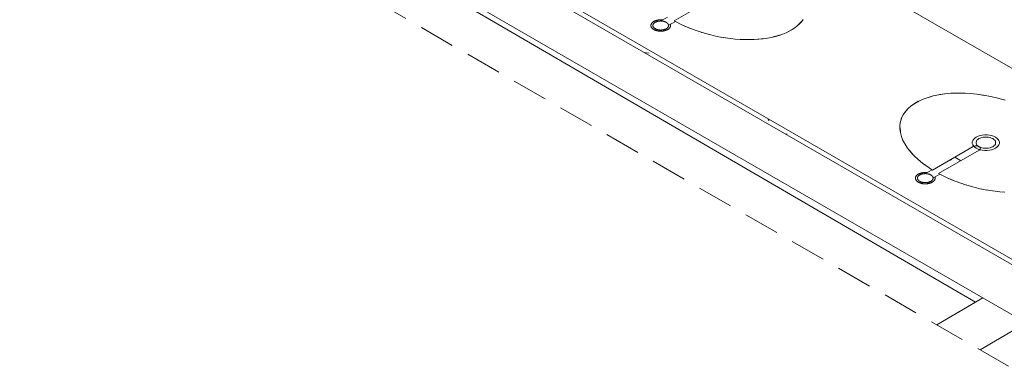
# Model space of a CAD drawing. Header units: millimetres. Extents: x 567 to 934, y -1 to 364.
# Tile 946 of 1056: x 731.14 to 736.66, y 186.01 to 187.96. Entities that reach past the tile are written whole.
import ezdxf

# ---------------------------------------------------------------- set-up
doc = ezdxf.new("R2010")
doc.units = ezdxf.units.MM
doc.header["$MEASUREMENT"] = 0
doc.linetypes.add('JIS_02_2.0', pattern=[0.3, 0.2, -0.1])
doc.layers.add('ARQ FINA', color=8, linetype='Continuous')
doc.layers.add('DI-Área do detalhe', color=10, linetype='JIS_02_2.0', lineweight=0)

msp = doc.modelspace()

# ---------------------------------------------------------------- linework, layer by layer
at = {"layer": 'ARQ FINA', "lineweight": 5}
for p, q in [((736.781, 186.2553), (727.2077, 191.7824)), ((727.2083, 191.7827), (736.4973, 186.371)), ((733.2788, 189.6573), (737.7037, 187.1026)), ((736.781, 186.5353), (732.3261, 189.1073)), ((736.803, 186.5526), (732.3521, 189.1223)), ((735.035, 188.0793), (734.808, 187.9482)), ((734.7717, 187.9695), (734.7316, 187.9463)), ((734.7754, 187.9216), (734.8155, 187.9448)), ((736.2567, 187.1118), (736.4853, 187.2438)), ((736.5177, 187.2233), (736.2907, 187.0922)), ((736.3628, 187.1711), (736.3572, 187.1678)), ((736.4008, 187.173), (736.3819, 187.1839)), ((736.4158, 187.1644), (736.4008, 187.173)), ((736.2544, 187.1135), (736.2142, 187.0903)), ((736.258, 187.0656), (736.2982, 187.0888)), ((736.5385, 186.3953), (736.2809, 186.2434)), ((736.4973, 186.371), (736.2809, 186.2434)), ((736.5234, 186.1034), (736.781, 186.2553))]:
    msp.add_line(p, q, dxfattribs=at)
at = {"layer": 'ARQ FINA', "linetype": 'Continuous', "lineweight": 5}
for p, q in [((734.6683, 187.7667), (734.6407, 187.771)), ((735.3336, 187.4009), (735.3399, 187.3874)), ((735.4414, 187.3124), (735.4326, 187.3138))]:
    msp.add_line(p, q, dxfattribs=at)
at = {"layer": 'ARQ FINA', "lineweight": 5}
for points in [[(734.6945, 187.9449), (734.693, 187.944), (734.6915, 187.943), (734.6901, 187.942), (734.6888, 187.941), (734.6875, 187.94), (734.6864, 187.9389), (734.6853, 187.9378), (734.6842, 187.9367), (734.6833, 187.9355), (734.6824, 187.9343), (734.6816, 187.9332), (734.6809, 187.9319), (734.6803, 187.9307), (734.6798, 187.9295), (734.6793, 187.9282), (734.6789, 187.927), (734.6787, 187.9257), (734.6785, 187.9245), (734.6784, 187.9232), (734.6784, 187.9219), (734.6784, 187.9206), (734.6786, 187.9194), (734.6789, 187.9181), (734.6792, 187.9169), (734.6796, 187.9156), (734.6801, 187.9144), (734.6807, 187.9131), (734.6814, 187.9119), (734.6822, 187.9107), (734.683, 187.9096), (734.684, 187.9084), (734.685, 187.9073), (734.6861, 187.9062), (734.6872, 187.9051), (734.6884, 187.904), (734.6898, 187.903), (734.6911, 187.902), (734.6926, 187.9011), (734.6941, 187.9001), (734.6957, 187.8992), (734.6973, 187.8984), (734.699, 187.8976), (734.7007, 187.8968), (734.7025, 187.8961), (734.7044, 187.8954), (734.7063, 187.8947), (734.7082, 187.8941), (734.7102, 187.8935), (734.7122, 187.893), (734.7143, 187.8926), (734.7163, 187.8921), (734.7184, 187.8918), (734.7206, 187.8914), (734.7227, 187.8912), (734.7249, 187.891), (734.7271, 187.8908), (734.7293, 187.8907), (734.7315, 187.8906), (734.7337, 187.8906), (734.7359, 187.8906), (734.7381, 187.8907), (734.7403, 187.8908), (734.7425, 187.891), (734.7446, 187.8912), (734.7468, 187.8915), (734.7489, 187.8918), (734.751, 187.8922), (734.7531, 187.8926), (734.7551, 187.8931), (734.7571, 187.8936), (734.7591, 187.8942), (734.761, 187.8948), (734.7629, 187.8955), (734.7648, 187.8962), (734.7666, 187.8969), (734.7683, 187.8977), (734.77, 187.8985), (734.7716, 187.8994), (734.7724, 187.8999)], [(734.7025, 187.9403), (734.7012, 187.9396), (734.7001, 187.9388), (734.699, 187.938), (734.6979, 187.9372), (734.6969, 187.9364), (734.696, 187.9355), (734.6951, 187.9346), (734.6943, 187.9337), (734.6935, 187.9328), (734.6928, 187.9319), (734.6922, 187.931), (734.6916, 187.93), (734.6911, 187.929), (734.6907, 187.928), (734.6904, 187.9271), (734.6901, 187.9261), (734.6898, 187.925), (734.6897, 187.924), (734.6896, 187.923), (734.6896, 187.922), (734.6897, 187.921), (734.6898, 187.92), (734.69, 187.919), (734.6903, 187.918), (734.6906, 187.917), (734.691, 187.916), (734.6915, 187.915), (734.692, 187.9141), (734.6926, 187.9131), (734.6933, 187.9122), (734.6941, 187.9113), (734.6949, 187.9104), (734.6957, 187.9095), (734.6966, 187.9086), (734.6976, 187.9078), (734.6987, 187.907), (734.6998, 187.9062), (734.7009, 187.9054), (734.7021, 187.9047), (734.7034, 187.904), (734.7047, 187.9033), (734.706, 187.9026), (734.7074, 187.902), (734.7088, 187.9014), (734.7103, 187.9009), (734.7118, 187.9004), (734.7134, 187.8999), (734.7149, 187.8994), (734.7165, 187.899), (734.7182, 187.8986), (734.7198, 187.8983), (734.7215, 187.898), (734.7232, 187.8978), (734.7249, 187.8975), (734.7267, 187.8974), (734.7284, 187.8972), (734.7301, 187.8971), (734.7319, 187.8971), (734.7336, 187.8971), (734.7354, 187.8971), (734.7371, 187.8971), (734.7389, 187.8972), (734.7406, 187.8974), (734.7424, 187.8976), (734.7441, 187.8978), (734.7458, 187.8981), (734.7474, 187.8984), (734.7491, 187.8987), (734.7507, 187.8991), (734.7523, 187.8995), (734.7539, 187.9), (734.7554, 187.9004), (734.7569, 187.901), (734.7584, 187.9015), (734.7598, 187.9021), (734.7612, 187.9027), (734.7625, 187.9034), (734.7638, 187.9041), (734.7645, 187.9045)], [(734.6945, 187.9449), (734.694, 187.9446), (734.6934, 187.9442), (734.6929, 187.9439), (734.6924, 187.9436), (734.6919, 187.9433), (734.6914, 187.9429), (734.6909, 187.9426), (734.6904, 187.9422), (734.6899, 187.9419)], [(734.7442, 187.9536), (734.742, 187.9538), (734.7399, 187.954), (734.7377, 187.9541), (734.7355, 187.9542), (734.7333, 187.9542), (734.7311, 187.9542), (734.7289, 187.9541), (734.7267, 187.954), (734.7245, 187.9538), (734.7223, 187.9535), (734.7202, 187.9533), (734.718, 187.9529), (734.7159, 187.9525), (734.7139, 187.9521), (734.7118, 187.9516), (734.7098, 187.9511), (734.7078, 187.9506), (734.7059, 187.9499), (734.704, 187.9493), (734.7022, 187.9486), (734.7004, 187.9478), (734.6987, 187.947), (734.697, 187.9462), (734.6954, 187.9454), (734.6945, 187.9449)], [(734.6987, 187.9471), (734.6982, 187.9468), (734.6977, 187.9466), (734.6973, 187.9464), (734.6968, 187.9461), (734.6963, 187.9459), (734.6959, 187.9456), (734.6954, 187.9454), (734.695, 187.9451), (734.6945, 187.9449)], [(734.7025, 187.9403), (734.7022, 187.9401), (734.7019, 187.9399), (734.7016, 187.9398), (734.7013, 187.9396), (734.701, 187.9394), (734.7007, 187.9392), (734.7004, 187.939), (734.7001, 187.9388), (734.6999, 187.9387)], [(734.7645, 187.9045), (734.7657, 187.9052), (734.7669, 187.906), (734.768, 187.9067), (734.769, 187.9076), (734.77, 187.9084), (734.771, 187.9092), (734.7719, 187.9101), (734.7727, 187.911), (734.7734, 187.9119), (734.7741, 187.9129), (734.7748, 187.9138), (734.7753, 187.9148), (734.7758, 187.9157), (734.7762, 187.9167), (734.7766, 187.9177), (734.7769, 187.9187), (734.7771, 187.9197), (734.7773, 187.9207), (734.7773, 187.9217), (734.7773, 187.9228), (734.7773, 187.9238), (734.7772, 187.9248), (734.7769, 187.9258), (734.7767, 187.9268), (734.7763, 187.9278), (734.7759, 187.9288), (734.7755, 187.9297), (734.7749, 187.9307), (734.7743, 187.9317), (734.7736, 187.9326), (734.7729, 187.9335), (734.7721, 187.9344), (734.7712, 187.9353), (734.7703, 187.9361), (734.7693, 187.937), (734.7683, 187.9378), (734.7672, 187.9386), (734.766, 187.9394), (734.7648, 187.9401), (734.7636, 187.9408), (734.7623, 187.9415), (734.7609, 187.9421), (734.7595, 187.9428), (734.7581, 187.9433), (734.7566, 187.9439), (734.7551, 187.9444), (734.7536, 187.9449), (734.752, 187.9453), (734.7504, 187.9457), (734.7488, 187.9461), (734.7471, 187.9465), (734.7454, 187.9468), (734.7437, 187.947), (734.742, 187.9472), (734.7403, 187.9474), (734.7386, 187.9475), (734.7368, 187.9476), (734.7351, 187.9477), (734.7333, 187.9477), (734.7316, 187.9477), (734.7298, 187.9476), (734.7281, 187.9475), (734.7263, 187.9474), (734.7246, 187.9472), (734.7229, 187.947), (734.7212, 187.9467), (734.7195, 187.9464), (734.7179, 187.9461), (734.7162, 187.9457), (734.7146, 187.9453), (734.7131, 187.9448), (734.7115, 187.9443), (734.71, 187.9438), (734.7086, 187.9432), (734.7071, 187.9426), (734.7058, 187.942), (734.7044, 187.9414), (734.7031, 187.9407), (734.7025, 187.9403)], [(734.7066, 187.9424), (734.7061, 187.9422), (734.7056, 187.9419), (734.7051, 187.9417), (734.7047, 187.9415), (734.7042, 187.9413), (734.7038, 187.941), (734.7033, 187.9408), (734.7029, 187.9405), (734.7025, 187.9403)], [(734.7311, 187.9542), (734.7297, 187.9541), (734.7283, 187.9541), (734.7269, 187.954), (734.7255, 187.9539), (734.7241, 187.9537), (734.7227, 187.9536), (734.7213, 187.9534), (734.7199, 187.9532), (734.7186, 187.953)], [(734.7381, 187.9476), (734.737, 187.9476), (734.7359, 187.9477), (734.7347, 187.9477), (734.7336, 187.9477), (734.7325, 187.9477), (734.7314, 187.9477), (734.7303, 187.9476), (734.7291, 187.9476), (734.728, 187.9475)], [(734.808, 187.9482), (734.8562, 187.9242), (734.8811, 187.9133), (734.9066, 187.9031), (734.9327, 187.8936), (734.9595, 187.8848), (734.9866, 187.8767), (735.0139, 187.8695), (735.0413, 187.8632), (735.069, 187.8576), (735.0968, 187.8529), (735.1242, 187.8491), (735.1516, 187.8462), (735.1788, 187.8442), (735.2057, 187.8431), (735.232, 187.843), (735.2577, 187.8437), (735.283, 187.8454), (735.3076, 187.848), (735.3313, 187.8514), (735.3542, 187.8558), (735.3762, 187.861), (735.3973, 187.8671), (735.4172, 187.874), (735.4359, 187.8817), (735.4536, 187.8903), (735.47, 187.8996), (735.485, 187.9096), (735.4986, 187.9203), (735.511, 187.9317), (735.5219, 187.9437), (735.5312, 187.9562)], [(735.5232, 187.9457), (735.5002, 187.9217)], [(734.6799, 187.9298), (734.6797, 187.9292), (734.6794, 187.9286), (734.6792, 187.9281), (734.6791, 187.9275), (734.6789, 187.9269), (734.6788, 187.9263), (734.6787, 187.9257), (734.6786, 187.9251), (734.6785, 187.9245)], [(734.6818, 187.9113), (734.6823, 187.9105), (734.6829, 187.9098), (734.6834, 187.909), (734.6841, 187.9083), (734.6847, 187.9076), (734.6854, 187.9068), (734.6861, 187.9061), (734.6868, 187.9054), (734.6876, 187.9047)], [(734.69, 187.9259), (734.6898, 187.9249), (734.6897, 187.9238), (734.6896, 187.9228), (734.6896, 187.9217), (734.6897, 187.9207), (734.6899, 187.9196), (734.6901, 187.9186), (734.6904, 187.9176), (734.6908, 187.9165)], [(734.7025, 187.9045), (734.7026, 187.9044), (734.7028, 187.9043), (734.7029, 187.9042), (734.7031, 187.9041), (734.7032, 187.904), (734.7034, 187.904), (734.7036, 187.9039), (734.7037, 187.9038), (734.7039, 187.9037)], [(734.7029, 187.8959), (734.7038, 187.8956), (734.7047, 187.8952), (734.7056, 187.8949), (734.7065, 187.8946), (734.7075, 187.8943), (734.7084, 187.894), (734.7094, 187.8938), (734.7104, 187.8935), (734.7113, 187.8932)], [(734.7289, 187.8972), (734.73, 187.8971), (734.7311, 187.8971), (734.7322, 187.8971), (734.7333, 187.8971), (734.7345, 187.8971), (734.7356, 187.8971), (734.7367, 187.8971), (734.7378, 187.8972), (734.7389, 187.8973)], [(734.7358, 187.8906), (734.7372, 187.8906), (734.7387, 187.8907), (734.7401, 187.8908), (734.7415, 187.8909), (734.7429, 187.891), (734.7443, 187.8912), (734.7456, 187.8913), (734.747, 187.8915), (734.7484, 187.8917)], [(734.7604, 187.9024), (734.7609, 187.9026), (734.7613, 187.9028), (734.7618, 187.9031), (734.7623, 187.9033), (734.7627, 187.9035), (734.7632, 187.9037), (734.7636, 187.904), (734.7641, 187.9042), (734.7645, 187.9045)], [(734.7645, 187.9045), (734.7648, 187.9047), (734.7651, 187.9048), (734.7654, 187.905), (734.7657, 187.9052), (734.766, 187.9054), (734.7662, 187.9056), (734.7665, 187.9057), (734.7668, 187.9059), (734.7671, 187.9061)], [(734.7682, 187.8977), (734.7687, 187.8979), (734.7692, 187.8982), (734.7697, 187.8984), (734.7702, 187.8986), (734.7706, 187.8989), (734.7711, 187.8991), (734.7715, 187.8994), (734.772, 187.8996), (734.7724, 187.8999)], [(734.7724, 187.8999), (734.774, 187.9008), (734.7754, 187.9018), (734.7768, 187.9027), (734.7782, 187.9038), (734.7794, 187.9048), (734.7806, 187.9059), (734.7817, 187.907), (734.7827, 187.9081), (734.7837, 187.9093), (734.7845, 187.9104), (734.7853, 187.9116), (734.786, 187.9128), (734.7867, 187.914), (734.7872, 187.9153), (734.7876, 187.9165), (734.788, 187.9178), (734.7883, 187.919), (734.7885, 187.9203), (734.7886, 187.9216), (734.7886, 187.9228), (734.7885, 187.9241), (734.7883, 187.9254), (734.7881, 187.9267), (734.7878, 187.9279), (734.7873, 187.9292)], [(734.7724, 187.8999), (734.773, 187.9002), (734.7735, 187.9005), (734.774, 187.9008), (734.7746, 187.9012), (734.7751, 187.9015), (734.7756, 187.9019), (734.7761, 187.9022), (734.7766, 187.9025), (734.777, 187.9029)], [(734.7769, 187.9189), (734.7771, 187.9198), (734.7772, 187.9207), (734.7773, 187.9216), (734.7773, 187.9225), (734.7773, 187.9234), (734.7772, 187.9243), (734.7771, 187.9252), (734.7769, 187.9261), (734.7766, 187.927)], [(734.7871, 187.915), (734.7872, 187.9154), (734.7874, 187.9158), (734.7876, 187.9163), (734.7877, 187.9167), (734.7879, 187.9172), (734.788, 187.9176), (734.7881, 187.9181), (734.7882, 187.9186), (734.7883, 187.919)], [(734.8942, 187.9083), (734.8742, 187.9166), (734.8564, 187.9244)], [(734.9997, 187.8735), (734.9656, 187.8832), (734.9629, 187.8841)], [(735.4637, 187.8958), (735.4397, 187.8835)], [(735.4751, 187.9028), (735.4637, 187.8958)], [(735.109, 187.8515), (735.0744, 187.857)], [(735.2171, 187.8434), (735.1811, 187.8445)], [(735.3181, 187.8496), (735.2779, 187.8453)], [(735.4058, 187.87), (735.3643, 187.8582)], [(736.6631, 187.5037), (736.6358, 187.5116), (736.6084, 187.5187), (736.5809, 187.5248), (736.5429, 187.5319), (736.5049, 187.5374), (736.4673, 187.5412), (736.4303, 187.5432), (736.3939, 187.5435), (736.3587, 187.5421), (736.3247, 187.539), (736.2919, 187.5341), (736.2611, 187.5277), (736.2319, 187.5195), (736.2047, 187.5097), (736.1798, 187.4986), (736.1572, 187.4858), (736.137, 187.4717), (736.1196, 187.4565), (736.1047, 187.4399), (736.0927, 187.4222), (736.0836, 187.4037), (736.0774, 187.3842), (736.0742, 187.3639), (736.074, 187.3432), (736.0768, 187.3219), (736.0825, 187.3002), (736.0912, 187.2784), (736.1028, 187.2564), (736.1172, 187.2345), (736.1254, 187.2237), (736.1343, 187.2128), (736.1542, 187.1914), (736.1764, 187.1705), (736.2008, 187.1503), (736.2567, 187.1118)], [(736.1653, 187.4907), (736.1771, 187.4972)], [(736.2098, 187.5117), (736.2513, 187.525)], [(736.2962, 187.5346), (736.298, 187.5349), (736.3396, 187.5403)], [(736.3971, 187.5432), (736.4394, 187.5424)], [(736.5052, 187.5369), (736.5473, 187.5308)], [(736.6146, 187.5168), (736.6577, 187.505)], [(736.1, 187.4331), (736.1204, 187.4571)], [(736.1437, 187.4767), (736.1653, 187.4907)], [(736.0778, 187.3834), (736.0852, 187.4065)], [(736.0764, 187.3277), (736.0745, 187.3481)], [(736.0981, 187.2661), (736.0887, 187.2857)], [(736.6093, 187.2965), (736.5991, 187.3014), (736.5876, 187.3052), (736.5752, 187.3079), (736.5621, 187.3092), (736.5489, 187.3092), (736.5358, 187.3079), (736.5234, 187.3052), (736.5119, 187.3014), (736.5017, 187.2965), (736.4932, 187.2906), (736.4866, 187.284), (736.482, 187.2768), (736.4797, 187.2693), (736.4797, 187.2616), (736.482, 187.2541), (736.4866, 187.2469), (736.4932, 187.2403), (736.5017, 187.2344), (736.5119, 187.2295), (736.5234, 187.2257), (736.5358, 187.223), (736.5489, 187.2217), (736.5621, 187.2217), (736.5752, 187.223), (736.5876, 187.2257), (736.5991, 187.2295), (736.6093, 187.2344), (736.6178, 187.2403), (736.6244, 187.2469), (736.6289, 187.2541), (736.6312, 187.2616), (736.6312, 187.2693), (736.6289, 187.2768), (736.6244, 187.284), (736.6178, 187.2906), (736.6093, 187.2965)], [(736.5945, 187.2879), (736.5871, 187.2915), (736.5788, 187.2943), (736.5698, 187.2962), (736.5603, 187.2971), (736.5507, 187.2971), (736.5412, 187.2962), (736.5322, 187.2943), (736.5239, 187.2915), (736.5165, 187.2879), (736.5103, 187.2837), (736.5055, 187.2789), (736.5023, 187.2737), (736.5006, 187.2682), (736.5006, 187.2627), (736.5023, 187.2572), (736.5055, 187.252), (736.5103, 187.2472), (736.5165, 187.2429), (736.5239, 187.2394), (736.5322, 187.2366), (736.5412, 187.2347), (736.5507, 187.2337), (736.5603, 187.2337), (736.5698, 187.2347), (736.5788, 187.2366), (736.5871, 187.2394), (736.5945, 187.2429), (736.6006, 187.2472), (736.6054, 187.252), (736.6087, 187.2572), (736.6104, 187.2627), (736.6104, 187.2682), (736.6087, 187.2737), (736.6054, 187.2789), (736.6006, 187.2837), (736.5945, 187.2879)], [(736.1449, 187.2017), (736.1435, 187.2032), (736.1269, 187.2226)], [(736.5177, 187.2233), (736.5203, 187.2251), (736.5224, 187.2271), (736.5238, 187.2293), (736.5246, 187.2316), (736.5247, 187.2339), (736.5241, 187.2363), (736.5228, 187.2385), (736.5209, 187.2406), (736.5185, 187.2424), (736.5155, 187.244), (736.5121, 187.2453), (736.5083, 187.2462), (736.5044, 187.2468), (736.5003, 187.247), (736.4963, 187.2467), (736.4924, 187.2461), (736.4887, 187.2451), (736.4853, 187.2438)], [(736.2148, 187.1401), (736.2012, 187.1504), (736.1872, 187.1617)], [(736.1771, 187.0889), (736.1756, 187.088), (736.1741, 187.087), (736.1728, 187.086), (736.1714, 187.085), (736.1702, 187.084), (736.169, 187.0829), (736.1679, 187.0818), (736.1669, 187.0807), (736.1659, 187.0795), (736.165, 187.0783), (736.1643, 187.0772), (736.1635, 187.0759), (736.1629, 187.0747), (736.1624, 187.0735), (736.1619, 187.0722), (736.1616, 187.071), (736.1613, 187.0697), (736.1611, 187.0685), (736.161, 187.0672), (736.161, 187.0659), (736.1611, 187.0646), (736.1612, 187.0634), (736.1615, 187.0621), (736.1618, 187.0609), (736.1623, 187.0596), (736.1628, 187.0584), (736.1634, 187.0571), (736.1641, 187.0559), (736.1648, 187.0547), (736.1657, 187.0536), (736.1666, 187.0524), (736.1676, 187.0513), (736.1687, 187.0502), (736.1698, 187.0491), (736.1711, 187.048), (736.1724, 187.047), (736.1738, 187.046), (736.1752, 187.0451), (736.1767, 187.0441), (736.1783, 187.0432), (736.1799, 187.0424), (736.1816, 187.0416), (736.1834, 187.0408), (736.1852, 187.0401), (736.187, 187.0394), (736.1889, 187.0387), (736.1908, 187.0381), (736.1928, 187.0375), (736.1948, 187.037), (736.1969, 187.0366), (736.199, 187.0361), (736.2011, 187.0358), (736.2032, 187.0354), (736.2054, 187.0352), (736.2075, 187.035), (736.2097, 187.0348), (736.2119, 187.0347), (736.2141, 187.0346), (736.2163, 187.0346), (736.2185, 187.0346), (736.2207, 187.0347), (736.2229, 187.0348), (736.2251, 187.035), (736.2273, 187.0352), (736.2294, 187.0355), (736.2315, 187.0358), (736.2336, 187.0362), (736.2357, 187.0366), (736.2378, 187.0371), (736.2398, 187.0376), (736.2417, 187.0382), (736.2437, 187.0388), (736.2456, 187.0395), (736.2474, 187.0402), (736.2492, 187.0409), (736.2509, 187.0417), (736.2526, 187.0425), (736.2542, 187.0434), (736.2551, 187.0439)], [(736.1625, 187.0738), (736.1623, 187.0732), (736.1621, 187.0726), (736.1619, 187.0721), (736.1617, 187.0715), (736.1616, 187.0709), (736.1614, 187.0703), (736.1613, 187.0697), (736.1612, 187.0691), (736.1611, 187.0685)], [(736.1851, 187.0843), (736.1839, 187.0836), (736.1827, 187.0828), (736.1816, 187.082), (736.1805, 187.0812), (736.1795, 187.0804), (736.1786, 187.0795), (736.1777, 187.0786), (736.1769, 187.0777), (736.1761, 187.0768), (736.1755, 187.0759), (736.1748, 187.075), (736.1743, 187.074), (736.1738, 187.073), (736.1733, 187.072), (736.173, 187.0711), (736.1727, 187.0701), (736.1725, 187.069), (736.1723, 187.068), (736.1723, 187.067), (736.1722, 187.066), (736.1723, 187.065), (736.1724, 187.064), (736.1726, 187.063), (736.1729, 187.062), (736.1732, 187.061), (736.1737, 187.06), (736.1741, 187.059), (736.1747, 187.0581), (736.1753, 187.0571), (736.176, 187.0562), (736.1767, 187.0553), (736.1775, 187.0544), (736.1784, 187.0535), (736.1793, 187.0526), (736.1803, 187.0518), (736.1813, 187.051), (736.1824, 187.0502), (736.1836, 187.0494), (736.1848, 187.0487), (736.186, 187.048), (736.1873, 187.0473), (736.1887, 187.0466), (736.19, 187.046), (736.1915, 187.0454), (736.1929, 187.0449), (736.1945, 187.0444), (736.196, 187.0439), (736.1976, 187.0434), (736.1992, 187.043), (736.2008, 187.0426), (736.2025, 187.0423), (736.2041, 187.042), (736.2058, 187.0418), (736.2076, 187.0415), (736.2093, 187.0414), (736.211, 187.0412), (736.2128, 187.0411), (736.2145, 187.0411), (736.2163, 187.0411), (736.218, 187.0411), (736.2198, 187.0411), (736.2215, 187.0412), (736.2233, 187.0414), (736.225, 187.0416), (736.2267, 187.0418), (736.2284, 187.0421), (736.2301, 187.0424), (736.2317, 187.0427), (736.2333, 187.0431), (736.2349, 187.0435), (736.2365, 187.044), (736.2381, 187.0444), (736.2396, 187.045), (736.241, 187.0455), (736.2424, 187.0461), (736.2438, 187.0467), (736.2452, 187.0474), (736.2465, 187.0481), (736.2471, 187.0485)], [(736.1727, 187.0699), (736.1725, 187.0689), (736.1723, 187.0678), (736.1723, 187.0668), (736.1723, 187.0657), (736.1724, 187.0647), (736.1725, 187.0636), (736.1727, 187.0626), (736.1731, 187.0616), (736.1734, 187.0605)], [(736.1771, 187.0889), (736.1766, 187.0886), (736.1761, 187.0882), (736.1755, 187.0879), (736.175, 187.0876), (736.1745, 187.0873), (736.174, 187.0869), (736.1735, 187.0866), (736.173, 187.0862), (736.1725, 187.0859)], [(736.2269, 187.0976), (736.2247, 187.0978), (736.2225, 187.098), (736.2203, 187.0981), (736.2181, 187.0982), (736.2159, 187.0982), (736.2137, 187.0982), (736.2115, 187.0981), (736.2093, 187.098), (736.2071, 187.0978), (736.205, 187.0975), (736.2028, 187.0973), (736.2007, 187.0969), (736.1986, 187.0965), (736.1965, 187.0961), (736.1945, 187.0956), (736.1924, 187.0951), (736.1905, 187.0946), (736.1885, 187.0939), (736.1867, 187.0933), (736.1848, 187.0926), (736.183, 187.0918), (736.1813, 187.091), (736.1796, 187.0902), (736.178, 187.0894), (736.1771, 187.0889)], [(736.1814, 187.0911), (736.1809, 187.0908), (736.1804, 187.0906), (736.1799, 187.0904), (736.1794, 187.0901), (736.179, 187.0899), (736.1785, 187.0896), (736.178, 187.0894), (736.1776, 187.0891), (736.1771, 187.0889)], [(736.1851, 187.0843), (736.1848, 187.0841), (736.1845, 187.0839), (736.1842, 187.0838), (736.1839, 187.0836), (736.1836, 187.0834), (736.1833, 187.0832), (736.1831, 187.083), (736.1828, 187.0828), (736.1825, 187.0827)], [(736.2471, 187.0485), (736.2483, 187.0492), (736.2495, 187.05), (736.2506, 187.0507), (736.2517, 187.0516), (736.2527, 187.0524), (736.2536, 187.0532), (736.2545, 187.0541), (736.2553, 187.055), (736.2561, 187.0559), (736.2568, 187.0569), (736.2574, 187.0578), (736.258, 187.0588), (736.2584, 187.0597), (736.2589, 187.0607), (736.2592, 187.0617), (736.2595, 187.0627), (736.2597, 187.0637), (736.2599, 187.0647), (736.26, 187.0657), (736.26, 187.0668), (736.2599, 187.0678), (736.2598, 187.0688), (736.2596, 187.0698), (736.2593, 187.0708), (736.259, 187.0718), (736.2586, 187.0728), (736.2581, 187.0737), (736.2575, 187.0747), (736.2569, 187.0757), (736.2563, 187.0766), (736.2555, 187.0775), (736.2547, 187.0784), (736.2539, 187.0793), (736.2529, 187.0801), (736.252, 187.081), (736.2509, 187.0818), (736.2498, 187.0826), (736.2487, 187.0834), (736.2475, 187.0841), (736.2462, 187.0848), (736.2449, 187.0855), (736.2436, 187.0861), (736.2422, 187.0868), (736.2407, 187.0873), (736.2393, 187.0879), (736.2378, 187.0884), (736.2362, 187.0889), (736.2346, 187.0893), (736.233, 187.0897), (736.2314, 187.0901), (736.2298, 187.0905), (736.2281, 187.0908), (736.2264, 187.091), (736.2247, 187.0912), (736.2229, 187.0914), (736.2212, 187.0915), (736.2194, 187.0916), (736.2177, 187.0917), (736.2159, 187.0917), (736.2142, 187.0917), (736.2124, 187.0916), (736.2107, 187.0915), (736.209, 187.0914), (736.2072, 187.0912), (736.2055, 187.091), (736.2038, 187.0907), (736.2022, 187.0904), (736.2005, 187.0901), (736.1989, 187.0897), (736.1973, 187.0893), (736.1957, 187.0888), (736.1942, 187.0883), (736.1927, 187.0878), (736.1912, 187.0872), (736.1898, 187.0866), (736.1884, 187.086), (736.1871, 187.0854), (736.1858, 187.0847), (736.1851, 187.0843)], [(736.1892, 187.0864), (736.1887, 187.0862), (736.1883, 187.0859), (736.1878, 187.0857), (736.1873, 187.0855), (736.1869, 187.0853), (736.1864, 187.085), (736.186, 187.0848), (736.1855, 187.0845), (736.1851, 187.0843)], [(736.2138, 187.0982), (736.2123, 187.0981), (736.2109, 187.0981), (736.2095, 187.098), (736.2081, 187.0979), (736.2067, 187.0977), (736.2053, 187.0976), (736.2039, 187.0974), (736.2026, 187.0972), (736.2012, 187.097)], [(736.2207, 187.0916), (736.2196, 187.0916), (736.2185, 187.0917), (736.2174, 187.0917), (736.2163, 187.0917), (736.2151, 187.0917), (736.214, 187.0917), (736.2129, 187.0916), (736.2118, 187.0916), (736.2107, 187.0915)], [(736.2551, 187.0439), (736.2566, 187.0448), (736.2581, 187.0458), (736.2595, 187.0467), (736.2608, 187.0478), (736.262, 187.0488), (736.2632, 187.0499), (736.2643, 187.051), (736.2654, 187.0521), (736.2663, 187.0533), (736.2672, 187.0544), (736.268, 187.0556), (736.2687, 187.0568), (736.2693, 187.058), (736.2698, 187.0593), (736.2703, 187.0605), (736.2706, 187.0618), (736.2709, 187.063), (736.2711, 187.0643), (736.2712, 187.0656), (736.2712, 187.0668), (736.2711, 187.0681), (736.271, 187.0694), (736.2707, 187.0707), (736.2704, 187.0719), (736.27, 187.0732)], [(736.2595, 187.0629), (736.2597, 187.0638), (736.2599, 187.0647), (736.2599, 187.0656), (736.26, 187.0665), (736.2599, 187.0674), (736.2598, 187.0683), (736.2597, 187.0692), (736.2595, 187.0701), (736.2592, 187.071)], [(736.2697, 187.059), (736.2699, 187.0594), (736.27, 187.0598), (736.2702, 187.0603), (736.2704, 187.0607), (736.2705, 187.0612), (736.2706, 187.0616), (736.2707, 187.0621), (736.2708, 187.0626), (736.2709, 187.063)], [(736.2907, 187.0922), (736.3388, 187.0682), (736.3637, 187.0573), (736.3892, 187.0471), (736.4153, 187.0376), (736.4421, 187.0288), (736.4692, 187.0207), (736.4965, 187.0135), (736.5239, 187.0072), (736.5517, 187.0016), (736.5794, 186.9969), (736.6069, 186.9931), (736.6342, 186.9902), (736.6614, 186.9882)], [(736.3768, 187.0523), (736.3568, 187.0606), (736.339, 187.0684)], [(736.1644, 187.0553), (736.165, 187.0545), (736.1655, 187.0538), (736.1661, 187.053), (736.1667, 187.0523), (736.1673, 187.0516), (736.168, 187.0508), (736.1687, 187.0501), (736.1695, 187.0494), (736.1702, 187.0487)], [(736.1855, 187.0399), (736.1864, 187.0396), (736.1873, 187.0392), (736.1882, 187.0389), (736.1892, 187.0386), (736.1901, 187.0383), (736.1911, 187.038), (736.192, 187.0378), (736.193, 187.0375), (736.194, 187.0372)], [(736.2115, 187.0412), (736.2126, 187.0411), (736.2137, 187.0411), (736.2148, 187.0411), (736.216, 187.0411), (736.2171, 187.0411), (736.2182, 187.0411), (736.2193, 187.0411), (736.2204, 187.0412), (736.2216, 187.0413)], [(736.2185, 187.0346), (736.2199, 187.0346), (736.2213, 187.0347), (736.2227, 187.0348), (736.2241, 187.0349), (736.2255, 187.035), (736.2269, 187.0352), (736.2283, 187.0353), (736.2297, 187.0355), (736.231, 187.0357)], [(736.243, 187.0464), (736.2435, 187.0466), (736.244, 187.0468), (736.2444, 187.0471), (736.2449, 187.0473), (736.2454, 187.0475), (736.2458, 187.0477), (736.2462, 187.048), (736.2467, 187.0482), (736.2471, 187.0485)], [(736.2471, 187.0485), (736.2474, 187.0487), (736.2477, 187.0488), (736.248, 187.049), (736.2483, 187.0492), (736.2486, 187.0494), (736.2489, 187.0496), (736.2492, 187.0497), (736.2494, 187.0499), (736.2497, 187.0501)], [(736.2509, 187.0417), (736.2514, 187.0419), (736.2518, 187.0422), (736.2523, 187.0424), (736.2528, 187.0426), (736.2533, 187.0429), (736.2537, 187.0431), (736.2542, 187.0434), (736.2546, 187.0436), (736.2551, 187.0439)], [(736.2551, 187.0439), (736.2556, 187.0442), (736.2562, 187.0445), (736.2567, 187.0448), (736.2572, 187.0452), (736.2577, 187.0455), (736.2582, 187.0459), (736.2587, 187.0462), (736.2592, 187.0465), (736.2597, 187.0469)], [(736.4823, 187.0175), (736.4483, 187.0272), (736.4455, 187.0281)], [(736.5917, 186.9955), (736.557, 187.001)]]:
    msp.add_lwpolyline(points, dxfattribs=at)
at = {"layer": 'DI-Área do detalhe'}
msp.add_lwpolyline([(726.6546, 191.8011), (734.4195, 196.2842), (744.4481, 190.4942), (736.6832, 186.0111), (726.6546, 191.8011)], dxfattribs=at)

doc.saveas('drawing.dxf')
